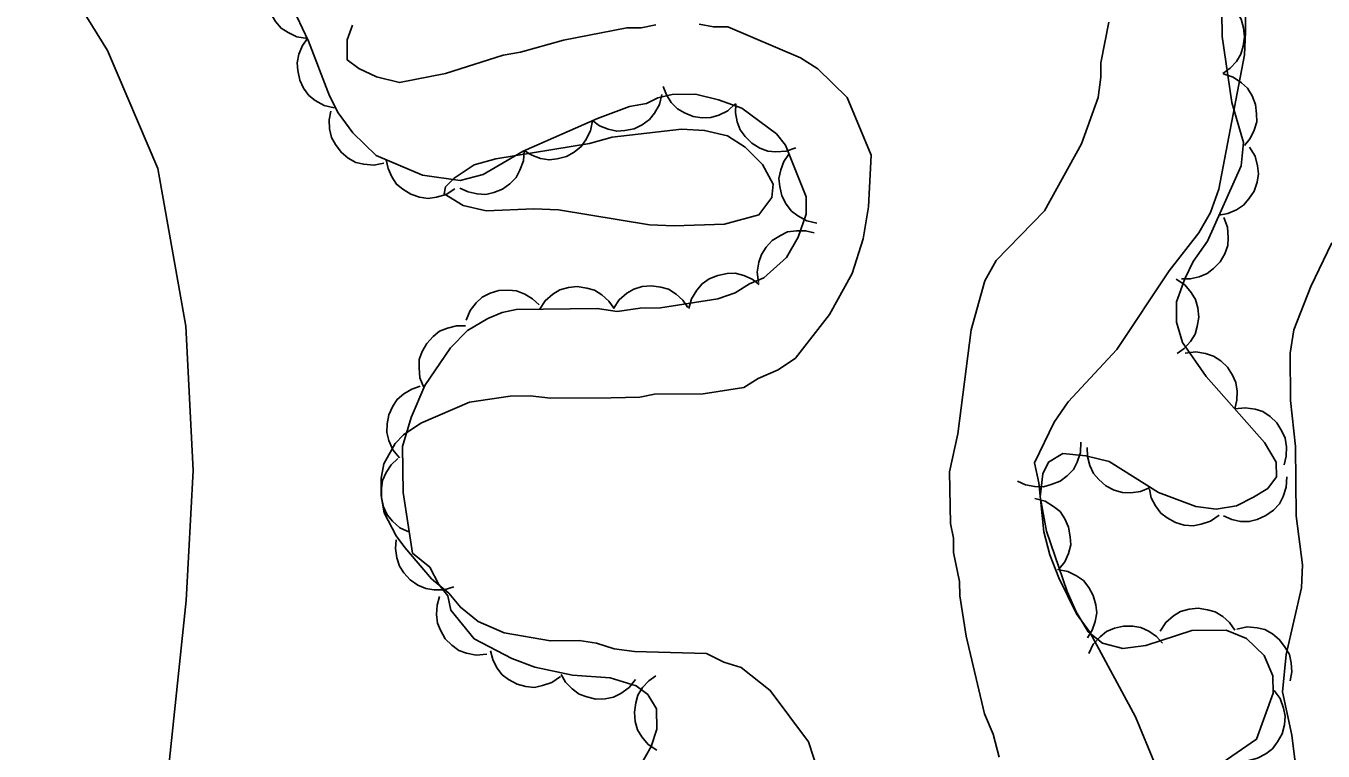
# Model space of a CAD drawing. Extents: x 282461 to 284471, y 5554090 to 5557646.
# Drawn here: x 283220.9 to 283273.2, y 5556534.1 to 5556563.4 of the extents above; entities that cross this region are included whole.
import ezdxf

# ---------------------------------------------------------------- set-up
doc = ezdxf.new("R2010")
doc.units = 0
for name, color, linetype in [('Niveau 2', 7, 'Continuous'), ('Niveau 22', 7, 'Continuous'), ('Niveau 44', 7, 'Continuous')]:
    doc.layers.add(name, color=color, linetype=linetype)

msp = doc.modelspace()

# ---------------------------------------------------------------- linework, layer by layer
at = {"layer": 'Niveau 2'}
for points in [[(283267.11, 5556532.05), (283265.67, 5556535.52), (283263.83, 5556538.93), (283263.3, 5556539.68), (283262.58, 5556541.12), (283262.22, 5556542.05), (283261.98, 5556542.98), (283261.78, 5556544.95), (283261.6, 5556545.76), (283262.39, 5556547.4), (283262.96, 5556548.22), (283264.92, 5556550.33), (283267.03, 5556553.5), (283268.23, 5556555.02), (283268.69, 5556555.84), (283269.03, 5556556.78), (283270.07, 5556562.19), (283270.11, 5556563.12), (283270.1, 5556564.11)], [(283234.11, 5556563.39), (283233.89, 5556562.8), (283233.9, 5556561.99), (283234.37, 5556561.65), (283235.07, 5556561.31), (283236, 5556561.08), (283237.86, 5556561.45), (283240.18, 5556562.18), (283240.88, 5556562.3), (283242.62, 5556562.79), (283245.17, 5556563.28), (283245.75, 5556563.29), (283246.33, 5556563.41)], [(283248.08, 5556563.43), (283248.66, 5556563.32), (283249.24, 5556563.33), (283252.17, 5556562.08), (283252.87, 5556561.63), (283254.05, 5556560.48), (283255.01, 5556558.16), (283254.91, 5556556.07), (283254.7, 5556554.78), (283254.25, 5556553.38), (283253.34, 5556551.74), (283251.96, 5556549.98), (283251.27, 5556549.51), (283250.46, 5556549.15), (283249.88, 5556548.79), (283248.25, 5556548.54), (283246.28, 5556548.52), (283245.69, 5556548.4), (283244.53, 5556548.38), (283242.09, 5556548.36), (283241.27, 5556548.46), (283240.46, 5556548.45), (283238.83, 5556548.2), (283236.86, 5556547.36), (283236.17, 5556546.89), (283235.83, 5556546.54), (283235.37, 5556545.72), (283235.26, 5556545.14), (283235.27, 5556544.44), (283235.39, 5556543.74), (283235.87, 5556542.82), (283236.22, 5556542.35), (283237.29, 5556541.09), (283237.99, 5556540.51), (283238.46, 5556539.94), (283239.17, 5556539.36), (283240.22, 5556538.91), (283242.09, 5556538.58), (283243.25, 5556538.6), (283243.95, 5556538.49), (283244.65, 5556538.26), (283245.47, 5556538.16), (283248.38, 5556538.07), (283249.08, 5556537.73), (283249.78, 5556537.51), (283250.95, 5556536.59), (283252.49, 5556534.51), (283253.09, 5556532.66)], [(283258.58, 5556540.98), (283258.34, 5556542.14), (283258.33, 5556542.72), (283258.21, 5556543.31), (283258.18, 5556545.4), (283258.51, 5556546.92), (283259.05, 5556551.11), (283259.6, 5556553.09), (283260.06, 5556553.91), (283262.01, 5556555.91), (283263.5, 5556558.61), (283264.17, 5556560.48), (283264.28, 5556561.29), (283264.27, 5556561.87), (283264.6, 5556563.51)], [(283249.1, 5556555.38), (283247.07, 5556555.3), (283246.08, 5556555.35), (283242.41, 5556555.95), (283241.42, 5556555.99), (283239.5, 5556555.91), (283238.57, 5556556.13), (283237.81, 5556556.59), (283237.86, 5556556.88), (283238.21, 5556557.23), (283239.01, 5556557.77), (283239.88, 5556558.01), (283243.66, 5556558.63), (283244.58, 5556558.88), (283247.37, 5556559.2), (283248.3, 5556559.15), (283249.23, 5556558.93), (283249.94, 5556558.47), (283250.64, 5556557.78), (283251.06, 5556556.98), (283251.01, 5556556.45), (283250.49, 5556555.75), (283249.1, 5556555.38)], [(283274.02, 5556522.79), (283273.21, 5556527.37), (283272.52, 5556532.18), (283272.09, 5556533.81), (283271.97, 5556534.79), (283271.6, 5556536.53), (283271.75, 5556538.04), (283272.36, 5556540.72), (283272.41, 5556541.65), (283272.15, 5556543.62), (283272.12, 5556546.41), (283271.92, 5556548.27), (283271.9, 5556550.18), (283272.06, 5556551.11), (283272.74, 5556552.86), (283273.59, 5556554.62)], [(283260.18, 5556533.9), (283259.93, 5556534.83), (283259.58, 5556535.64), (283258.84, 5556538.78), (283258.59, 5556540.4), (283258.58, 5556540.98)]]:
    msp.add_lwpolyline(points, dxfattribs=at)
at = {"layer": 'Niveau 22'}
for points in [[(283222.81, 5556564.68), (283224.23, 5556562.37), (283226.26, 5556557.62), (283227.39, 5556551.26), (283227.69, 5556545.45), (283227.4, 5556540.21)], [(283227.4, 5556540.21), (283226.04, 5556527.26), (283223.1, 5556509.9), (283220.81, 5556497.09)]]:
    msp.add_lwpolyline(points, dxfattribs=at)
at = {"layer": 'Niveau 44'}
for points in [[(283232.29, 5556562.86), (283231.87, 5556562.92), (283231.51, 5556563.1), (283231.23, 5556563.27), (283231, 5556563.54), (283230.81, 5556563.86), (283230.71, 5556564.23), (283230.65, 5556564.55), (283230.7, 5556564.9), (283230.81, 5556565.25), (283230.99, 5556565.56)], [(283269.14, 5556564.92), (283269.17, 5556562.94), (283269.55, 5556560.28), (283270.03, 5556558.66), (283269.93, 5556557.73), (283268.57, 5556554.69), (283268, 5556553.87), (283267.66, 5556553.17), (283267.32, 5556552.24), (283267.33, 5556551.42), (283267.57, 5556550.61), (283268.52, 5556549.23), (283270.87, 5556546.58), (283271.34, 5556545.78), (283271.35, 5556545.2), (283271.01, 5556544.73), (283270.43, 5556544.37), (283269.74, 5556544.02), (283268.93, 5556543.89), (283268.11, 5556544), (283266.6, 5556544.56), (283264.61, 5556545.81), (283263.67, 5556546.04), (283262.74, 5556546.14), (283262.17, 5556545.79), (283261.94, 5556545.32), (283261.83, 5556544.39), (283262.08, 5556543), (283262.92, 5556540.57), (283263.28, 5556539.76), (283263.76, 5556538.95), (283264.34, 5556538.49), (283265.16, 5556538.27), (283266.09, 5556538.4), (283267.94, 5556539), (283269.33, 5556539.02), (283270.15, 5556538.68), (283270.86, 5556537.99), (283271.21, 5556537.18), (283271.22, 5556536.48)], [(283269.15, 5556564.45), (283269.5, 5556564.22), (283269.76, 5556563.91), (283269.93, 5556563.63), (283270.03, 5556563.29), (283270.07, 5556562.92), (283270.01, 5556562.54), (283269.92, 5556562.23), (283269.74, 5556561.93), (283269.49, 5556561.66), (283269.19, 5556561.45)], [(283245.69, 5556533.52), (283246.15, 5556534.33), (283246.37, 5556535.03), (283246.36, 5556535.85), (283246.01, 5556536.42), (283245.54, 5556536.77), (283244.49, 5556537.1), (283242.98, 5556537.2), (283241.46, 5556537.53), (283240.53, 5556537.87), (283239.01, 5556538.67), (283238.07, 5556539.82), (283237.95, 5556540.4), (283237.59, 5556540.86), (283237.23, 5556541.55), (283236.53, 5556542.12), (283236.15, 5556544.56), (283236.13, 5556546.42), (283236.47, 5556547.58), (283237.03, 5556548.87), (283238.06, 5556550.39), (283238.75, 5556551.09), (283239.56, 5556551.57), (283240.14, 5556551.81), (283240.71, 5556551.93), (283243.97, 5556551.97), (283244.78, 5556551.86), (283245.71, 5556551.99), (283246.52, 5556552), (283248.84, 5556552.37), (283249.54, 5556552.61), (283250.11, 5556552.97), (283250.69, 5556553.21), (283251.61, 5556554.03), (283252.07, 5556554.85), (283252.4, 5556555.78), (283252.4, 5556556.48), (283251.56, 5556558.56), (283251.2, 5556559.02), (283249.8, 5556560.05), (283248.86, 5556560.39), (283247.93, 5556560.61), (283247, 5556560.6), (283246.42, 5556560.47), (283245.96, 5556560.24), (283245.27, 5556560.11), (283243.99, 5556559.63), (283240.99, 5556558.32), (283239.37, 5556557.37), (283238.45, 5556557.13), (283236.93, 5556557.35), (283235.06, 5556558.14), (283234.12, 5556559.06), (283233.53, 5556559.86), (283233.18, 5556560.55), (283232.34, 5556562.75), (283231.62, 5556564.25)], [(283233.37, 5556560.06), (283232.96, 5556560.16), (283232.61, 5556560.36), (283232.35, 5556560.56), (283232.14, 5556560.85), (283231.98, 5556561.18), (283231.91, 5556561.56), (283231.88, 5556561.88), (283231.95, 5556562.22), (283232.09, 5556562.57), (283232.3, 5556562.86)], [(283269.21, 5556561.43), (283269.61, 5556561.3), (283269.94, 5556561.07), (283270.19, 5556560.85), (283270.37, 5556560.55), (283270.51, 5556560.2), (283270.55, 5556559.82), (283270.56, 5556559.5), (283270.46, 5556559.16), (283270.29, 5556558.83), (283270.06, 5556558.55)], [(283249.55, 5556560.23), (283249.24, 5556559.94), (283248.87, 5556559.77), (283248.56, 5556559.67), (283248.21, 5556559.66), (283247.84, 5556559.71), (283247.49, 5556559.86), (283247.21, 5556560.02), (283246.96, 5556560.27), (283246.76, 5556560.58), (283246.63, 5556560.92)], [(283246.58, 5556560.6), (283246.49, 5556560.2), (283246.28, 5556559.85), (283246.08, 5556559.59), (283245.79, 5556559.38), (283245.46, 5556559.22), (283245.08, 5556559.15), (283244.76, 5556559.12), (283244.41, 5556559.2), (283244.07, 5556559.34), (283243.78, 5556559.55)], [(283235.37, 5556557.83), (283234.97, 5556557.75), (283234.56, 5556557.79), (283234.24, 5556557.86), (283233.93, 5556558.03), (283233.65, 5556558.27), (283233.42, 5556558.58), (283233.26, 5556558.86), (283233.18, 5556559.21), (283233.17, 5556559.58), (283233.23, 5556559.93)], [(283251.98, 5556558.45), (283251.59, 5556558.31), (283251.18, 5556558.29), (283250.85, 5556558.32), (283250.53, 5556558.44), (283250.21, 5556558.64), (283249.94, 5556558.91), (283249.74, 5556559.17), (283249.62, 5556559.5), (283249.55, 5556559.86), (283249.56, 5556560.22)], [(283243.78, 5556559.54), (283243.7, 5556559.13), (283243.52, 5556558.77), (283243.33, 5556558.5), (283243.05, 5556558.28), (283242.73, 5556558.1), (283242.36, 5556558.01), (283242.03, 5556557.96), (283241.69, 5556558.02), (283241.34, 5556558.15), (283241.03, 5556558.34)], [(283241.03, 5556558.34), (283241, 5556557.93), (283240.86, 5556557.55), (283240.7, 5556557.25), (283240.45, 5556557), (283240.15, 5556556.79), (283239.8, 5556556.65), (283239.48, 5556556.57), (283239.13, 5556556.59), (283238.77, 5556556.67), (283238.44, 5556556.83)], [(283252.83, 5556555.42), (283252.42, 5556555.51), (283252.06, 5556555.71), (283251.8, 5556555.9), (283251.59, 5556556.18), (283251.42, 5556556.51), (283251.34, 5556556.89), (283251.3, 5556557.21), (283251.37, 5556557.56), (283251.5, 5556557.9), (283251.7, 5556558.2)], [(283270.27, 5556558.48), (283270.49, 5556558.12), (283270.59, 5556557.73), (283270.63, 5556557.4), (283270.58, 5556557.06), (283270.45, 5556556.71), (283270.24, 5556556.39), (283270.03, 5556556.14), (283269.74, 5556555.95), (283269.39, 5556555.8), (283269.04, 5556555.74)], [(283238.23, 5556556.8), (283237.88, 5556556.57), (283237.49, 5556556.46), (283237.16, 5556556.41), (283236.81, 5556556.46), (283236.46, 5556556.58), (283236.14, 5556556.78), (283235.88, 5556556.98), (283235.69, 5556557.28), (283235.54, 5556557.62), (283235.47, 5556557.97)], [(283269.23, 5556555.64), (283269.38, 5556555.25), (283269.41, 5556554.84), (283269.39, 5556554.51), (283269.27, 5556554.18), (283269.08, 5556553.86), (283268.82, 5556553.59), (283268.56, 5556553.38), (283268.24, 5556553.25), (283267.88, 5556553.17), (283267.52, 5556553.17)], [(283250.48, 5556553.02), (283250.42, 5556553.44), (283250.49, 5556553.84), (283250.59, 5556554.15), (283250.78, 5556554.45), (283251.03, 5556554.72), (283251.36, 5556554.92), (283251.65, 5556555.06), (283252, 5556555.11), (283252.37, 5556555.11), (283252.72, 5556555.02)], [(283247.67, 5556551.97), (283247.78, 5556552.37), (283247.99, 5556552.72), (283248.2, 5556552.97), (283248.49, 5556553.17), (283248.83, 5556553.31), (283249.21, 5556553.38), (283249.54, 5556553.4), (283249.88, 5556553.31), (283250.22, 5556553.16), (283250.5, 5556552.94)], [(283267.31, 5556553.16), (283267.66, 5556552.93), (283267.92, 5556552.62), (283268.09, 5556552.34), (283268.19, 5556552), (283268.22, 5556551.63), (283268.16, 5556551.25), (283268.08, 5556550.94), (283267.89, 5556550.64), (283267.64, 5556550.36), (283267.35, 5556550.16)], [(283238.69, 5556551.5), (283238.85, 5556551.89), (283239.1, 5556552.21), (283239.34, 5556552.43), (283239.66, 5556552.59), (283240.01, 5556552.7), (283240.4, 5556552.71), (283240.72, 5556552.69), (283241.05, 5556552.56), (283241.37, 5556552.37), (283241.63, 5556552.12)], [(283241.65, 5556551.94), (283241.88, 5556552.29), (283242.19, 5556552.55), (283242.47, 5556552.73), (283242.81, 5556552.82), (283243.17, 5556552.86), (283243.55, 5556552.8), (283243.87, 5556552.71), (283244.16, 5556552.52), (283244.44, 5556552.27), (283244.65, 5556551.98)], [(283244.63, 5556551.98), (283244.86, 5556552.33), (283245.17, 5556552.59), (283245.45, 5556552.76), (283245.79, 5556552.86), (283246.16, 5556552.89), (283246.54, 5556552.83), (283246.85, 5556552.75), (283247.15, 5556552.56), (283247.42, 5556552.31), (283247.63, 5556552.01)], [(283236.98, 5556548.79), (283236.82, 5556549.18), (283236.79, 5556549.59), (283236.8, 5556549.92), (283236.92, 5556550.25), (283237.1, 5556550.57), (283237.36, 5556550.85), (283237.61, 5556551.06), (283237.94, 5556551.19), (283238.3, 5556551.28), (283238.66, 5556551.28)], [(283267.68, 5556550.17), (283268.1, 5556550.23), (283268.5, 5556550.16), (283268.82, 5556550.06), (283269.11, 5556549.87), (283269.38, 5556549.61), (283269.58, 5556549.29), (283269.72, 5556549), (283269.77, 5556548.65), (283269.76, 5556548.28), (283269.67, 5556547.93)], [(283236, 5556545.96), (283235.73, 5556546.28), (283235.57, 5556546.66), (283235.49, 5556546.98), (283235.5, 5556547.33), (283235.57, 5556547.69), (283235.74, 5556548.04), (283235.91, 5556548.31), (283236.18, 5556548.54), (283236.5, 5556548.73), (283236.84, 5556548.84)], [(283269.67, 5556547.93), (283270.09, 5556547.98), (283270.49, 5556547.92), (283270.81, 5556547.82), (283271.1, 5556547.62), (283271.37, 5556547.37), (283271.57, 5556547.04), (283271.71, 5556546.75), (283271.76, 5556546.4), (283271.75, 5556546.03), (283271.67, 5556545.68)], [(283263.47, 5556546.59), (283263.45, 5556546.17), (283263.32, 5556545.79), (283263.17, 5556545.49), (283262.92, 5556545.24), (283262.63, 5556545.02), (283262.27, 5556544.88), (283261.96, 5556544.79), (283261.61, 5556544.8), (283261.24, 5556544.87), (283260.91, 5556545.02)], [(283266.26, 5556544.77), (283265.88, 5556544.6), (283265.48, 5556544.55), (283265.15, 5556544.56), (283264.81, 5556544.66), (283264.48, 5556544.83), (283264.2, 5556545.09), (283263.98, 5556545.33), (283263.83, 5556545.65), (283263.74, 5556546.01), (283263.72, 5556546.37)], [(283236.4, 5556542.96), (283236.02, 5556543.14), (283235.72, 5556543.41), (283235.51, 5556543.66), (283235.36, 5556543.99), (283235.28, 5556544.35), (283235.28, 5556544.73), (283235.32, 5556545.05), (283235.47, 5556545.37), (283235.67, 5556545.68), (283235.94, 5556545.93)], [(283271.77, 5556545.2), (283271.75, 5556544.78), (283271.62, 5556544.4), (283271.47, 5556544.1), (283271.23, 5556543.85), (283270.93, 5556543.63), (283270.57, 5556543.48), (283270.26, 5556543.39), (283269.91, 5556543.4), (283269.55, 5556543.47), (283269.22, 5556543.62)], [(283269.04, 5556543.65), (283268.7, 5556543.41), (283268.32, 5556543.28), (283267.99, 5556543.22), (283267.64, 5556543.25), (283267.29, 5556543.35), (283266.95, 5556543.54), (283266.69, 5556543.73), (283266.48, 5556544.02), (283266.31, 5556544.35), (283266.23, 5556544.7)], [(283261.62, 5556544.32), (283262.03, 5556544.21), (283262.37, 5556544), (283262.63, 5556543.79), (283262.82, 5556543.5), (283262.97, 5556543.16), (283263.04, 5556542.78), (283263.06, 5556542.46), (283262.97, 5556542.11), (283262.82, 5556541.77), (283262.6, 5556541.49)], [(283238.2, 5556540.76), (283237.8, 5556540.64), (283237.39, 5556540.64), (283237.06, 5556540.69), (283236.74, 5556540.83), (283236.44, 5556541.04), (283236.18, 5556541.33), (283236, 5556541.6), (283235.89, 5556541.93), (283235.84, 5556542.3), (283235.87, 5556542.66)], [(283262.53, 5556541.46), (283262.94, 5556541.38), (283263.3, 5556541.2), (283263.57, 5556541.01), (283263.79, 5556540.74), (283263.97, 5556540.41), (283264.07, 5556540.04), (283264.11, 5556539.72), (283264.05, 5556539.37), (283263.93, 5556539.02), (283263.74, 5556538.71)], [(283239.52, 5556538.05), (283239.1, 5556538.01), (283238.71, 5556538.09), (283238.39, 5556538.2), (283238.11, 5556538.41), (283237.85, 5556538.67), (283237.66, 5556539.01), (283237.53, 5556539.3), (283237.5, 5556539.65), (283237.52, 5556540.02), (283237.62, 5556540.37)], [(283266.67, 5556538.98), (283266.9, 5556539.33), (283267.21, 5556539.59), (283267.49, 5556539.77), (283267.83, 5556539.86), (283268.2, 5556539.9), (283268.57, 5556539.84), (283268.89, 5556539.76), (283269.19, 5556539.57), (283269.46, 5556539.32), (283269.67, 5556539.02)], [(283263.79, 5556538.08), (283263.97, 5556538.45), (283264.25, 5556538.75), (283264.5, 5556538.96), (283264.83, 5556539.1), (283265.19, 5556539.18), (283265.57, 5556539.17), (283265.89, 5556539.12), (283266.21, 5556538.97), (283266.52, 5556538.76), (283266.76, 5556538.49)], [(283269.76, 5556539.06), (283270.17, 5556539.15), (283270.57, 5556539.11), (283270.89, 5556539.04), (283271.2, 5556538.87), (283271.48, 5556538.63), (283271.71, 5556538.32), (283271.88, 5556538.04), (283271.95, 5556537.7), (283271.97, 5556537.33), (283271.91, 5556536.97)], [(283242.49, 5556537.15), (283242.15, 5556536.91), (283241.77, 5556536.78), (283241.44, 5556536.71), (283241.09, 5556536.74), (283240.74, 5556536.84), (283240.4, 5556537.03), (283240.14, 5556537.22), (283239.93, 5556537.5), (283239.76, 5556537.83), (283239.67, 5556538.18)], [(283245.52, 5556537.03), (283245.26, 5556536.7), (283244.93, 5556536.47), (283244.63, 5556536.31), (283244.29, 5556536.25), (283243.92, 5556536.24), (283243.55, 5556536.33), (283243.24, 5556536.44), (283242.96, 5556536.65), (283242.7, 5556536.92), (283242.52, 5556537.23)], [(283246.38, 5556534.18), (283246.03, 5556534.41), (283245.77, 5556534.72), (283245.6, 5556535), (283245.5, 5556535.34), (283245.47, 5556535.71), (283245.53, 5556536.09), (283245.61, 5556536.4), (283245.8, 5556536.7), (283246.05, 5556536.97), (283246.34, 5556537.18)], [(283271.22, 5556536.48), (283270.55, 5556534.62), (283269.16, 5556533.67)], [(283271.26, 5556536.59), (283271.51, 5556536.26), (283271.64, 5556535.87), (283271.71, 5556535.55), (283271.68, 5556535.2), (283271.58, 5556534.84), (283271.39, 5556534.51), (283271.2, 5556534.24), (283270.92, 5556534.03), (283270.59, 5556533.86), (283270.24, 5556533.77)]]:
    msp.add_lwpolyline(points, dxfattribs=at)

doc.saveas('drawing.dxf')
